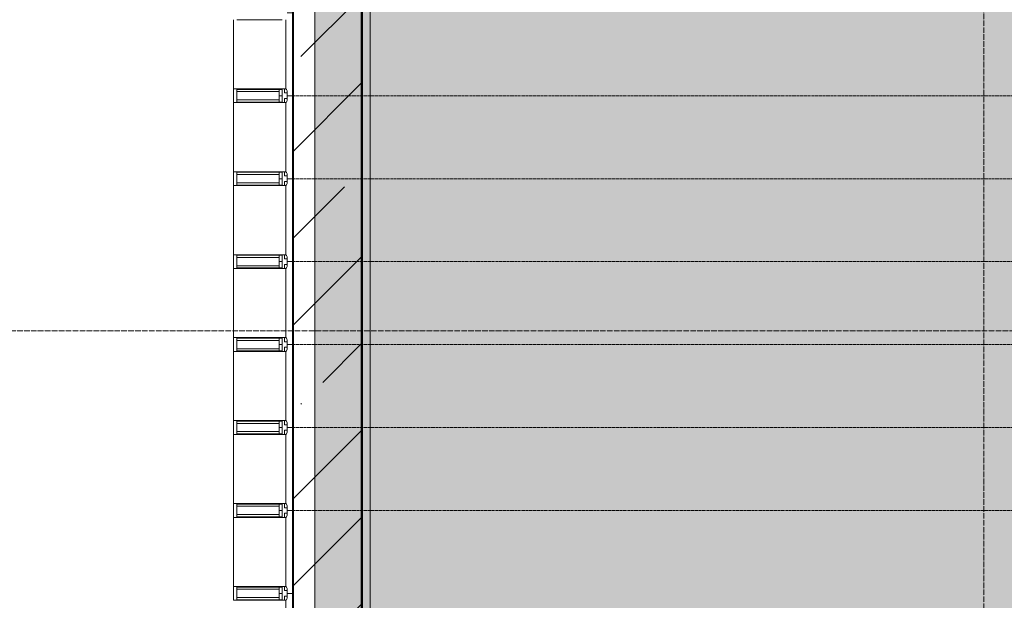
# Model space of a CAD drawing. Header units: millimetres. Extents: x -135639 to 224623, y -383017 to -59102.
# Tile 450 of 494: x 91625 to 95187, y -119596 to -117496. Entities that reach past the tile are written whole.
import ezdxf

# ---------------------------------------------------------------- set-up
doc = ezdxf.new("R2010")
doc.units = ezdxf.units.MM
for name, pattern in [('Линия сетки', [25, 20, -2.5, 0, -2.5]), ('Сверху', [3.96875, 2.38125, -1.5875]), ('Сверху_2_', [4.5, 3, -1.5])]:
    doc.linetypes.add(name, pattern=pattern)
for name, color, linetype, lineweight in [('A-000-M_MASS', 7, 'Continuous', 18), ('A-200-M_WALL', 7, 'Continuous', 18), ('A-200-M_WALL_EXT', 7, 'Continuous', 18), ('A-200-M_WALL_PAT', 7, 'Continuous', 40), ('A-214-M_CURT_WALL', 7, 'Continuous', 18), ('A-215-M_CURT_PANEL', 7, 'Continuous', 18), ('A-242-MB_STAIR', 7, 'Сверху_2_', 18), ('Z-030-M_GRID', 7, 'Continuous', 9), ('Z-060-M_DETAIL', 7, 'Continuous', 18)]:
    doc.layers.add(name, color=color, linetype=linetype, lineweight=lineweight)

# ---------------------------------------------------------------- blocks, each defined once
blk = doc.blocks.new('135_SLK_GD_AR_rvt-1-B1_-7_650_')
at = {"layer": 'A-242-MB_STAIR', "color": 253, "linetype": 'Сверху', "true_color": 0xaaaaaa}
for p, q in [((100750, 73550), (100750, 77150)), ((100750, 75050), (122000, 75050)), ((100750, 75050), (122000, 75050)), ((100750, 74750), (121700, 74750)), ((100750, 74750), (121700, 74750)), ((100750, 74450), (121400, 74450)), ((100750, 74450), (121400, 74450)), ((100750, 74150), (121100, 74150)), ((100750, 74150), (121100, 74150)), ((100750, 73850), (120800, 73850)), ((100750, 73850), (120800, 73850)), ((100750, 73550), (100750, 72950)), ((100750, 73550), (120500, 73550)), ((100750, 73550), (120500, 73550))]:
    blk.add_line(p, q, dxfattribs=at)
blk = doc.blocks.new('Засыпка керамзитовым гравием - Засыпка керамзитовым гравием-4842929-B1_-7_650_')
at = {"layer": 'A-000-M_MASS', "lineweight": 9, "true_color": 0xaaaaaa}
h = blk.add_hatch(dxfattribs=at)
h.set_pattern_fill('FP_211', color=253, style=0, pattern_type=2)
h.set_pattern_definition([(0, (-14349.74, -59900.205), (200, 50), [3.353, -146.647, 3.353, -11.647, -800]), (0, (-14349.74, -59900.205), (200, 50), [-165, 3.353, -296.647, 3.353, -146.647, -350]), (0, (-14349.74, -59900.205), (200, 50), [-615, 3.353, -96.647, 3.353, -246.647]), (120, (-14273.54, -59875.205), (-143.30127, 148.20508), [3.353, -146.647, 3.353, -11.647, -800]), (120, (-14273.54, -59875.205), (-143.30127, 148.20508), [-165, 3.353, -296.647, 3.353, -146.647, -350]), (120, (-14273.54, -59875.205), (-143.30127, 148.20508), [-615, 3.353, -96.647, 3.353, -246.647]), (240, (-14249.74, -59773.205), (-56.69873, -198.20508), [3.353, -146.647, 3.353, -11.647, -800]), (240, (-14249.74, -59773.205), (-56.69873, -198.20508), [-165, 3.353, -296.647, 3.353, -146.647, -350]), (240, (-14249.74, -59773.205), (-56.69873, -198.20508), [-615, 3.353, -96.647, 3.353, -246.647])])
h.paths.add_polyline_path([(92535.3, 8459.7), (92535.3, 17204.1), (86650.3, 17204.1), (86650.3, 8799.8), (88850.3, 8799.8), (88850.3, 8459.7), (90877.9, 8459.7)])
at = {"layer": 'A-000-M_MASS', "color": 253, "lineweight": 40, "true_color": 0xaaaaaa}
blk.add_line((86650.3, 17204.1), (86650.3, 8799.8), dxfattribs=at)
blk = doc.blocks.new('135_SLK_K1-2-3_KR_rvt-1-B1_-7_650_')
at = {"layer": 'A-200-M_WALL_PAT', "lineweight": 9, "true_color": 0xaaaaaa}
h = blk.add_hatch(dxfattribs=at)
h.set_pattern_fill('FP_20', color=253, style=0, pattern_type=2)
h.set_pattern_definition([(45, (0, 0), (-314.309, 314.309), []), (45, (314.3, 0), (-314.309, 314.309), [555.625, -111.125, 3.353, -107.772])])
h.paths.add_polyline_path([(101000, 68700), (101000, 77100), (100750, 77100), (100750, 68700)])
at = {"layer": 'A-200-M_WALL_EXT', "color": 253, "lineweight": 40, "true_color": 0xaaaaaa}
for p, q in [((100750, 77100), (100750, 68700)), ((101000, 68700), (101000, 77100))]:
    blk.add_line(p, q, dxfattribs=at)
at = {"layer": 'A-000-M_MASS', "color": 253, "lineweight": 18, "true_color": 0xaaaaaa}
blk.add_blockref('Засыпка керамзитовым гравием - Засыпка керамзитовым гравием-4842929-B1_-7_650_', (14349.7, 59900.2), dxfattribs=at)
blk = doc.blocks.new('System Panel - A_PAN_Стемалит_25 mm-6404371-B1_-7_650_')
at = {"layer": 'A-215-M_CURT_PANEL', "color": 253, "lineweight": 5, "true_color": 0xaaaaaa}
for p, q in [((150, 0), (-150, 0)), ((-150, 0), (-150, -20)), ((150, -20), (150, 0)), ((-125, -25), (125, -25))]:
    blk.add_line(p, q, dxfattribs=at)
blk = doc.blocks.new('Rectangular Mullion - R_InvisibleFrame_50Wx250H ДЛЯ 25 ММ-6446395-B1_-7_650_')
at = {"layer": 'A-214-M_CURT_WALL', "color": 253, "lineweight": 5, "true_color": 0xaaaaaa}
blk.add_line((100535, 76275), (100535, 76525), dxfattribs=at)
blk = doc.blocks.new('Rectangular Mullion - R_InvisibleFrame_50Wx250H ДЛЯ 25 ММ-6446402-B1_-7_650_')
at = {"layer": 'A-214-M_CURT_WALL', "color": 253, "lineweight": 5, "true_color": 0xaaaaaa}
for p, q in [((-50, 202.3), (-50, 38.6)), ((0, 38.6), (0, 202.3))]:
    blk.add_line(p, q, dxfattribs=at)
blk = doc.blocks.new('Rectangular Mullion - 50Wx250H-3927046-B1_-7_650_')
at = {"layer": 'Z-060-M_DETAIL', "color": 253, "lineweight": 5, "true_color": 0xaaaaaa}
for p, q in [((0, 250), (-25, 250)), ((-25, 250), (-25, 237.3)), ((-25, 65.2), (-25, 250)), ((-25, 250), (0, 250)), ((25, 250), (0, 250)), ((25, 250), (0, 250)), ((25, 237.3), (25, 250)), ((25, 65.2), (25, 250)), ((-23, 237.3), (0, 237.3)), ((-23, 237.3), (0, 237.3)), ((-23, 237.3), (-23, 73.6)), ((0, 237.3), (-14.9, 237.3)), ((-14.9, 237.3), (-14.9, 84)), ((-14.9, 84), (-14.9, 237.3)), ((14.9, 237.3), (0, 237.3)), ((0, 237.3), (23, 237.3)), ((23, 237.3), (0, 237.3)), ((14.9, 84), (14.9, 237.3)), ((14.9, 84), (14.9, 237.3)), ((23, 237.3), (23, 73.6)), ((-25, 73.6), (-25, 65.2)), ((0, 84), (-23, 84)), ((-23, 84), (-23, 73.6)), ((0, 84), (-23, 84)), ((-23, 73.6), (0, 73.6)), ((0, 73.6), (-23, 73.6)), ((-0.5, 73.6), (-23, 73.6)), ((-14.9, 84), (0, 84)), ((0, 84), (14.9, 84)), ((23, 84), (0, 84)), ((0, 84), (0, 73.6)), ((0, 84), (23, 84)), ((0, 73.6), (0, 84)), ((0, 73.6), (23, 73.6)), ((23, 73.6), (0, 73.6)), ((0.5, 73.6), (23, 73.6)), ((23, 73.6), (23, 84)), ((25, 65.2), (25, 73.6)), ((-25, 65.2), (-25, 60.2)), ((-10, 65.2), (-25, 65.2)), ((-25, 65.2), (-25, 60.2)), ((-25, 65.2), (-10, 65.2)), ((-10, 65.2), (-25, 65.2)), ((-10, 55), (-14, 55)), ((-14, 55), (-10, 55)), ((-10, 55), (-10, 65.2)), ((-10, 65.2), (-10, 55)), ((-10, 55), (-10, 65.2)), ((-10, 55), (0, 55)), ((0, 55), (-10, 55)), ((0, 55), (10, 55)), ((0, 55), (10, 55)), ((10, 65.2), (10, 55)), ((25, 65.2), (10, 65.2)), ((10, 55), (10, 65.2)), ((10, 65.2), (25, 65.2)), ((10, 65.2), (25, 65.2)), ((10, 55), (10, 65.2)), ((10, 55), (14, 55)), ((10, 55), (14, 55)), ((25, 65.2), (25, 60.2)), ((25, 60.2), (25, 65.2))]:
    blk.add_line(p, q, dxfattribs=at)
for centre, start, end in [((-14, 69.1), 218.9723, 270), ((-14, 69.1), 218.9723, 270), ((-14, 69.1), 218.9723, 270), ((14, 69.1), 270, 321.0277), ((14, 69.1), 270, 321.0277), ((14, 69.1), 270, 321.0277)]:
    blk.add_arc(centre, 14.1, start, end, dxfattribs=at)
blk = doc.blocks.new('System Panel - A_PAN_Стемалит_25 mm-6404375-B1_-7_650_')
at = {"layer": 'A-215-M_CURT_PANEL', "color": 253, "lineweight": 5, "true_color": 0xaaaaaa}
for p, q in [((150, 0), (-150, 0)), ((-150, 0), (-150, -20)), ((150, -20), (150, 0)), ((-125, -25), (125, -25))]:
    blk.add_line(p, q, dxfattribs=at)
blk = doc.blocks.new('Rectangular Mullion - R_InvisibleFrame_50Wx250H ДЛЯ 25 ММ-6446404-B1_-7_650_')
at = {"layer": 'A-214-M_CURT_WALL', "color": 253, "lineweight": 5, "true_color": 0xaaaaaa}
for p, q in [((-50, 202.3), (-50, 38.6)), ((0, 38.6), (0, 202.3))]:
    blk.add_line(p, q, dxfattribs=at)
blk = doc.blocks.new('System Panel - A_PAN_Стемалит_25 mm-6404379-B1_-7_650_')
at = {"layer": 'A-215-M_CURT_PANEL', "color": 253, "lineweight": 5, "true_color": 0xaaaaaa}
for p, q in [((150, 0), (-150, 0)), ((-150, 0), (-150, -20)), ((-125, -25), (125, -25)), ((150, -20), (150, 0))]:
    blk.add_line(p, q, dxfattribs=at)
blk = doc.blocks.new('Rectangular Mullion - R_InvisibleFrame_50Wx250H ДЛЯ 25 ММ-6446406-B1_-7_650_')
at = {"layer": 'A-214-M_CURT_WALL', "color": 253, "lineweight": 5, "true_color": 0xaaaaaa}
for p, q in [((-50, 202.3), (-50, 38.6)), ((0, 38.6), (0, 202.3))]:
    blk.add_line(p, q, dxfattribs=at)
blk = doc.blocks.new('135_SLK_K3_AR_FCD_rvt-1-B1_-7_650_')
at = {"layer": 'A-200-M_WALL_PAT', "lineweight": 18, "true_color": 0xcbcbcb}
blk.add_hatch(color=9, dxfattribs=at).paths.add_polyline_path([(101030, 67920.9), (101030, 77200), (100830, 77200), (100830, 68048.6), (100922.9, 67989.3)])
at = {"layer": 'A-200-M_WALL', "color": 253, "lineweight": 9, "true_color": 0xaaaaaa}
for p, q in [((100830, 77200), (100830, 68150)), ((101030, 68150), (101030, 77200))]:
    blk.add_line(p, q, dxfattribs=at)
at = {"layer": 'A-214-M_CURT_WALL', "color": 253, "lineweight": 5, "true_color": 0xaaaaaa, "rotation": 89.99999999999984}
for name, p in [('Rectangular Mullion - R_InvisibleFrame_50Wx250H ДЛЯ 25 ММ-6446402-B1_-7_650_', (100750, 75375)), ('Rectangular Mullion - R_InvisibleFrame_50Wx250H ДЛЯ 25 ММ-6446402-B1_-7_650_', (100750, 75075)), ('Rectangular Mullion - R_InvisibleFrame_50Wx250H ДЛЯ 25 ММ-6446402-B1_-7_650_', (100750, 74775)), ('Rectangular Mullion - R_InvisibleFrame_50Wx250H ДЛЯ 25 ММ-6446404-B1_-7_650_', (100750, 74475)), ('Rectangular Mullion - R_InvisibleFrame_50Wx250H ДЛЯ 25 ММ-6446404-B1_-7_650_', (100750, 74175)), ('Rectangular Mullion - R_InvisibleFrame_50Wx250H ДЛЯ 25 ММ-6446404-B1_-7_650_', (100750, 73875)), ('Rectangular Mullion - R_InvisibleFrame_50Wx250H ДЛЯ 25 ММ-6446406-B1_-7_650_', (100750, 73575)), ('Rectangular Mullion - R_InvisibleFrame_50Wx250H ДЛЯ 25 ММ-6446406-B1_-7_650_', (100750, 73275))]:
    blk.add_blockref(name, p, dxfattribs=at)
at = {"layer": 'A-214-M_CURT_WALL', "color": 253, "lineweight": 5, "true_color": 0xaaaaaa}
for p in [(0, -1200), (0, -1500), (0, -1800), (0, -2100), (0, -2400), (0, -2700), (0, -3000)]:
    blk.add_blockref('Rectangular Mullion - R_InvisibleFrame_50Wx250H ДЛЯ 25 ММ-6446395-B1_-7_650_', p, dxfattribs=at)
at = {"layer": 'A-214-M_CURT_WALL', "color": 253, "lineweight": 5, "true_color": 0xaaaaaa, "extrusion": (0, 0, -1), "rotation": 270.0000000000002}
for p in [(-100785, 75050), (-100785, 74750), (-100785, 74450), (-100785, 74150), (-100785, 73850), (-100785, 73550), (-100785, 73250)]:
    blk.add_blockref('Rectangular Mullion - 50Wx250H-3927046-B1_-7_650_', p, dxfattribs=at)
at = {"layer": 'A-215-M_CURT_PANEL', "color": 253, "lineweight": 5, "true_color": 0xaaaaaa, "rotation": 269.9999999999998}
for name, p in [('System Panel - A_PAN_Стемалит_25 mm-6404371-B1_-7_650_', (100750, 75200)), ('System Panel - A_PAN_Стемалит_25 mm-6404371-B1_-7_650_', (100750, 74900)), ('System Panel - A_PAN_Стемалит_25 mm-6404371-B1_-7_650_', (100750, 74600)), ('System Panel - A_PAN_Стемалит_25 mm-6404375-B1_-7_650_', (100750, 74300)), ('System Panel - A_PAN_Стемалит_25 mm-6404375-B1_-7_650_', (100750, 74000)), ('System Panel - A_PAN_Стемалит_25 mm-6404375-B1_-7_650_', (100750, 73700)), ('System Panel - A_PAN_Стемалит_25 mm-6404379-B1_-7_650_', (100750, 73400)), ('System Panel - A_PAN_Стемалит_25 mm-6404379-B1_-7_650_', (100750, 73100))]:
    blk.add_blockref(name, p, dxfattribs=at)
blk = doc.blocks.new('-1 эт')
at = {"layer": 'Z-030-M_GRID', "color": 253, "linetype": 'Линия сетки', "true_color": 0xaaaaaa}
for p, q in [((100750, -19695), (100750, 133719.9)), ((103250, -19701.1), (103250, 133719.9)), ((155947.1, 74200), (-3682.6, 74200))]:
    blk.add_line(p, q, dxfattribs=at)
at = {"lineweight": 5}
for name in ['135_SLK_GD_AR_rvt-1-B1_-7_650_', '135_SLK_K1-2-3_KR_rvt-1-B1_-7_650_', '135_SLK_K3_AR_FCD_rvt-1-B1_-7_650_']:
    blk.add_blockref(name, (0, 0), dxfattribs=at)

msp = doc.modelspace()

# ---------------------------------------------------------------- block references
msp.add_blockref('-1 эт', (-8136.8, -192821.5))

doc.saveas('drawing.dxf')
